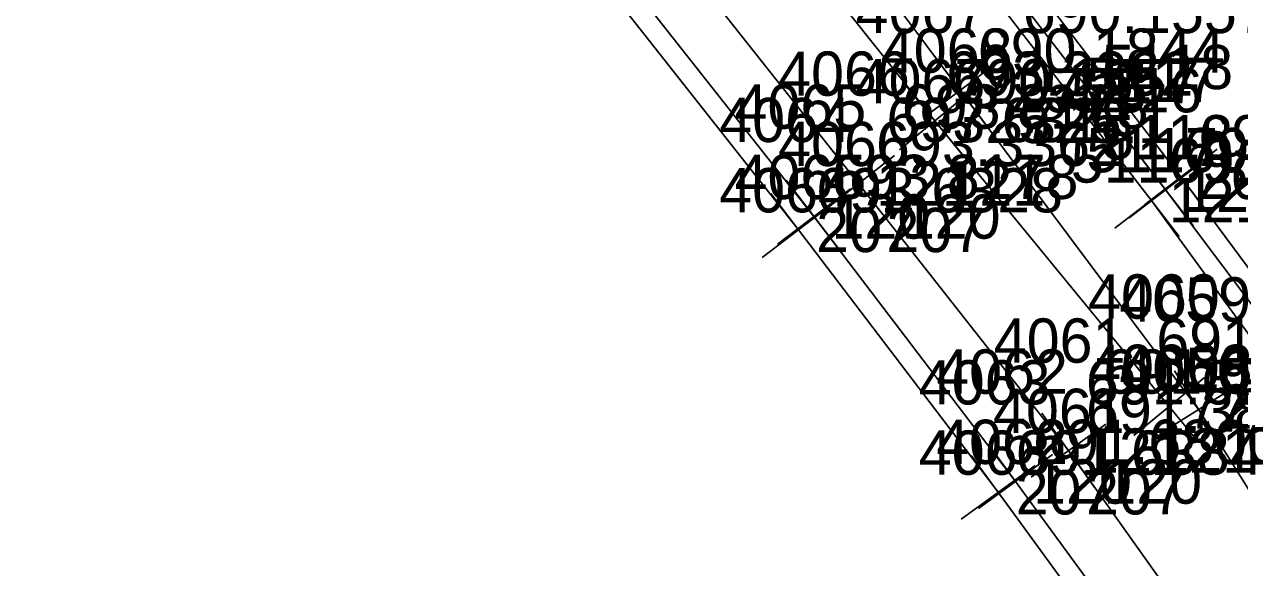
# Model space of a CAD drawing. Extents: x 1602514 to 1609837, y 863887 to 871157.
# Drawn here: x 1609217.7 to 1609425.2, y 864487 to 864579.8 of the extents above; entities that cross this region are included whole.
import ezdxf

# ---------------------------------------------------------------- set-up
doc = ezdxf.new("R2010")
doc.units = 0
for name, color, linetype in [('Default', 7, 'Continuous'), ('Survey-Point', 7, 'Continuous'), ('Survey-Text-Elevation', 7, 'Continuous'), ('Survey-Text-Feature', 7, 'Continuous'), ('Survey-Text-Name and Number', 7, 'Continuous')]:
    doc.layers.add(name, color=color, linetype=linetype)

msp = doc.modelspace()

# ---------------------------------------------------------------- linework, layer by layer
at = {"layer": 'Default'}
for points in [[(1609761.97, 863907.28), (1609738.08, 863963.79), (1609716.49, 864013), (1609684.47, 864070.97), (1609661.22, 864113.84), (1609637.73, 864170.53), (1609612.37, 864217.52), (1609582.99, 864268.15), (1609553.96, 864317.71), (1609520.91, 864373.9), (1609484.78, 864422.99), (1609446.86, 864468.2), (1609418.18, 864513.99), (1609377.46, 864568.48), (1609344.31, 864612.8), (1609304.89, 864660.73), (1609266.65, 864699.34), (1609223.93, 864742.15), (1609190.41, 864787.15), (1609146.47, 864834.28), (1609108.85, 864870.77), (1609064.82, 864911.72), (1609026.77, 864946.42)], [(1609761.97, 863907.28), (1609738.08, 863963.79), (1609716.49, 864013), (1609684.47, 864070.97), (1609661.22, 864113.84), (1609637.73, 864170.53), (1609612.37, 864217.52), (1609582.99, 864268.15), (1609553.96, 864317.71), (1609520.91, 864373.9), (1609484.78, 864422.99), (1609446.86, 864468.2), (1609418.18, 864513.99), (1609377.46, 864568.48), (1609344.31, 864612.8), (1609304.89, 864660.73), (1609266.65, 864699.34), (1609223.93, 864742.15), (1609190.41, 864787.15), (1609146.47, 864834.28), (1609108.85, 864870.77), (1609064.82, 864911.72), (1609026.77, 864946.42)], [(1609761.97, 863907.28), (1609738.08, 863963.79), (1609716.49, 864013), (1609684.47, 864070.97), (1609661.22, 864113.84), (1609637.73, 864170.53), (1609612.37, 864217.52), (1609582.99, 864268.15), (1609553.96, 864317.71), (1609520.91, 864373.9), (1609484.78, 864422.99), (1609446.86, 864468.2), (1609418.18, 864513.99), (1609377.46, 864568.48), (1609344.31, 864612.8), (1609304.89, 864660.73), (1609266.65, 864699.34), (1609223.93, 864742.15), (1609190.41, 864787.15), (1609146.47, 864834.28), (1609108.85, 864870.77), (1609064.82, 864911.72), (1609026.77, 864946.42)], [(1609205.73, 864800.47), (1609237.3, 864766.32), (1609268.57, 864732.05), (1609297.84, 864698.48), (1609326.86, 864664.49), (1609356.48, 864628.51), (1609386.66, 864590.9), (1609415.14, 864553.69), (1609443.92, 864514.93), (1609471.63, 864476.21), (1609497.49, 864438.76), (1609523.96, 864399.29), (1609548.52, 864361.14), (1609573.81, 864320.6), (1609597.33, 864281.9), (1609622.53, 864238.13), (1609646.78, 864195.03), (1609669.97, 864151.36), (1609691.72, 864109.29), (1609711.45, 864069.13), (1609732.23, 864025.54), (1609750.5, 863985.71), (1609769.14, 863942.98), (1609780.56, 863915.62)], [(1609205.73, 864800.47), (1609237.3, 864766.32), (1609268.57, 864732.05), (1609297.84, 864698.48), (1609326.86, 864664.49), (1609356.48, 864628.51), (1609386.66, 864590.9), (1609415.14, 864553.69), (1609443.92, 864514.93), (1609471.63, 864476.21), (1609497.49, 864438.76), (1609523.96, 864399.29), (1609548.52, 864361.14), (1609573.81, 864320.6), (1609597.33, 864281.9), (1609622.53, 864238.13), (1609646.78, 864195.03), (1609669.97, 864151.36), (1609691.72, 864109.29), (1609711.45, 864069.13), (1609732.23, 864025.54), (1609750.5, 863985.71), (1609769.14, 863942.98), (1609780.56, 863915.62)], [(1609205.73, 864800.47), (1609237.3, 864766.32), (1609268.57, 864732.05), (1609297.84, 864698.48), (1609326.86, 864664.49), (1609356.48, 864628.51), (1609386.66, 864590.9), (1609415.14, 864553.69), (1609443.92, 864514.93), (1609471.63, 864476.21), (1609497.49, 864438.76), (1609523.96, 864399.29), (1609548.52, 864361.14), (1609573.81, 864320.6), (1609597.33, 864281.9), (1609622.53, 864238.13), (1609646.78, 864195.03), (1609669.97, 864151.36), (1609691.72, 864109.29), (1609711.45, 864069.13), (1609732.23, 864025.54), (1609750.5, 863985.71), (1609769.14, 863942.98), (1609780.56, 863915.62)], [(1609203.42, 864797.93), (1609235.23, 864763.75), (1609266, 864729.47), (1609295.23, 864696.28), (1609324.46, 864661.92), (1609354.21, 864626.33), (1609384.15, 864588.51), (1609412.55, 864551.49), (1609441.75, 864512.62), (1609469.19, 864474.34), (1609495.01, 864436.89), (1609521.53, 864397.42), (1609546.24, 864359.02), (1609571.01, 864319.25), (1609594.82, 864280.17), (1609619.9, 864236.6), (1609644.21, 864192.95), (1609667.06, 864150.02), (1609688.84, 864107.82), (1609708.67, 864067.5), (1609729.29, 864023.82), (1609746.84, 863984.65), (1609765.97, 863941.3), (1609777.8, 863913.9)], [(1609203.42, 864797.93), (1609235.23, 864763.75), (1609266, 864729.47), (1609295.23, 864696.28), (1609324.46, 864661.92), (1609354.21, 864626.33), (1609384.15, 864588.51), (1609412.55, 864551.49), (1609441.75, 864512.62), (1609469.19, 864474.34), (1609495.01, 864436.89), (1609521.53, 864397.42), (1609546.24, 864359.02), (1609571.01, 864319.25), (1609594.82, 864280.17), (1609619.9, 864236.6), (1609644.21, 864192.95), (1609667.06, 864150.02), (1609688.84, 864107.82), (1609708.67, 864067.5), (1609729.29, 864023.82), (1609746.84, 863984.65), (1609765.97, 863941.3), (1609777.8, 863913.9)], [(1609203.42, 864797.93), (1609235.23, 864763.75), (1609266, 864729.47), (1609295.23, 864696.28), (1609324.46, 864661.92), (1609354.21, 864626.33), (1609384.15, 864588.51), (1609412.55, 864551.49), (1609441.75, 864512.62), (1609469.19, 864474.34), (1609495.01, 864436.89), (1609521.53, 864397.42), (1609546.24, 864359.02), (1609571.01, 864319.25), (1609594.82, 864280.17), (1609619.9, 864236.6), (1609644.21, 864192.95), (1609667.06, 864150.02), (1609688.84, 864107.82), (1609708.67, 864067.5), (1609729.29, 864023.82), (1609746.84, 863984.65), (1609765.97, 863941.3), (1609777.8, 863913.9)], [(1609201.09, 864795.88), (1609233.79, 864762.56), (1609263.61, 864727.34), (1609293.11, 864694.19), (1609322.35, 864659.64), (1609351.72, 864623.98), (1609381.71, 864586.46), (1609410.08, 864549.72), (1609438.97, 864509.94), (1609466.68, 864472.17), (1609492.31, 864435.06), (1609518.27, 864395.74), (1609543.67, 864357.28), (1609567.84, 864317.56), (1609591.63, 864277.71), (1609617.17, 864235.3), (1609641.66, 864191.29), (1609664.19, 864148.82), (1609685.82, 864106.64), (1609706.08, 864066.32), (1609726.82, 864022.26), (1609744, 863983.05), (1609763.61, 863940.31), (1609775.77, 863911.75)], [(1609201.09, 864795.88), (1609233.79, 864762.56), (1609263.61, 864727.34), (1609293.11, 864694.19), (1609322.35, 864659.64), (1609351.72, 864623.98), (1609381.71, 864586.46), (1609410.08, 864549.72), (1609438.97, 864509.94), (1609466.68, 864472.17), (1609492.31, 864435.06), (1609518.27, 864395.74), (1609543.67, 864357.28), (1609567.84, 864317.56), (1609591.63, 864277.71), (1609617.17, 864235.3), (1609641.66, 864191.29), (1609664.19, 864148.82), (1609685.82, 864106.64), (1609706.08, 864066.32), (1609726.82, 864022.26), (1609744, 863983.05), (1609763.61, 863940.31), (1609775.77, 863911.75)], [(1609201.09, 864795.88), (1609233.79, 864762.56), (1609263.61, 864727.34), (1609293.11, 864694.19), (1609322.35, 864659.64), (1609351.72, 864623.98), (1609381.71, 864586.46), (1609410.08, 864549.72), (1609438.97, 864509.94), (1609466.68, 864472.17), (1609492.31, 864435.06), (1609518.27, 864395.74), (1609543.67, 864357.28), (1609567.84, 864317.56), (1609591.63, 864277.71), (1609617.17, 864235.3), (1609641.66, 864191.29), (1609664.19, 864148.82), (1609685.82, 864106.64), (1609706.08, 864066.32), (1609726.82, 864022.26), (1609744, 863983.05), (1609763.61, 863940.31), (1609775.77, 863911.75)], [(1609740.82, 863897.86), (1609716.21, 863953.08), (1609693.22, 864003.93), (1609667.73, 864057.17), (1609643.35, 864107.11), (1609616.65, 864158.1), (1609590.74, 864208), (1609561.89, 864255.7), (1609531.79, 864306.57), (1609498.86, 864358.06), (1609466.5, 864405.68), (1609432.33, 864455.84), (1609395.95, 864506.97), (1609360.1, 864552.55), (1609324.45, 864597.57), (1609287.85, 864643.62), (1609251.51, 864687.92), (1609211.37, 864729.97)], [(1609740.82, 863897.86), (1609716.21, 863953.08), (1609693.22, 864003.93), (1609667.73, 864057.17), (1609643.35, 864107.11), (1609616.65, 864158.1), (1609590.74, 864208), (1609561.89, 864255.7), (1609531.79, 864306.57), (1609498.86, 864358.06), (1609466.5, 864405.68), (1609432.33, 864455.84), (1609395.95, 864506.97), (1609360.1, 864552.55), (1609324.45, 864597.57), (1609287.85, 864643.62), (1609251.51, 864687.92), (1609211.37, 864729.97)], [(1609740.82, 863897.86), (1609716.21, 863953.08), (1609693.22, 864003.93), (1609667.73, 864057.17), (1609643.35, 864107.11), (1609616.65, 864158.1), (1609590.74, 864208), (1609561.89, 864255.7), (1609531.79, 864306.57), (1609498.86, 864358.06), (1609466.5, 864405.68), (1609432.33, 864455.84), (1609395.95, 864506.97), (1609360.1, 864552.55), (1609324.45, 864597.57), (1609287.85, 864643.62), (1609251.51, 864687.92), (1609211.37, 864729.97)], [(1609731.95, 863894.98), (1609708.36, 863949.7), (1609685.32, 864000.31), (1609659.54, 864054.04), (1609634.64, 864103.64), (1609608.21, 864154.23), (1609581.4, 864202.96), (1609553.52, 864251.31), (1609522.21, 864303.21), (1609490.68, 864352.37), (1609458.43, 864401.19), (1609424.22, 864450.67), (1609386.92, 864501.68), (1609352.5, 864546.93), (1609316.35, 864592.8), (1609279.53, 864637.24), (1609242.29, 864680.81), (1609204.27, 864723.55)], [(1609731.95, 863894.98), (1609708.36, 863949.7), (1609685.32, 864000.31), (1609659.54, 864054.04), (1609634.64, 864103.64), (1609608.21, 864154.23), (1609581.4, 864202.96), (1609553.52, 864251.31), (1609522.21, 864303.21), (1609490.68, 864352.37), (1609458.43, 864401.19), (1609424.22, 864450.67), (1609386.92, 864501.68), (1609352.5, 864546.93), (1609316.35, 864592.8), (1609279.53, 864637.24), (1609242.29, 864680.81), (1609204.27, 864723.55)], [(1609731.95, 863894.98), (1609708.36, 863949.7), (1609685.32, 864000.31), (1609659.54, 864054.04), (1609634.64, 864103.64), (1609608.21, 864154.23), (1609581.4, 864202.96), (1609553.52, 864251.31), (1609522.21, 864303.21), (1609490.68, 864352.37), (1609458.43, 864401.19), (1609424.22, 864450.67), (1609386.92, 864501.68), (1609352.5, 864546.93), (1609316.35, 864592.8), (1609279.53, 864637.24), (1609242.29, 864680.81), (1609204.27, 864723.55)], [(1609728.59, 863894.06), (1609704.89, 863949.21), (1609681.97, 863999.41), (1609656.41, 864052.58), (1609631.29, 864102.58), (1609605.28, 864152.45), (1609578.15, 864201.76), (1609550.51, 864249.59), (1609518.95, 864301.8), (1609488.15, 864350.43), (1609455.39, 864399.66), (1609421.4, 864448.46), (1609383.95, 864499.84), (1609349.87, 864544.64), (1609313.63, 864590.59), (1609277.04, 864635.04), (1609239.11, 864679.14), (1609202.19, 864720.77)], [(1609728.59, 863894.06), (1609704.89, 863949.21), (1609681.97, 863999.41), (1609656.41, 864052.58), (1609631.29, 864102.58), (1609605.28, 864152.45), (1609578.15, 864201.76), (1609550.51, 864249.59), (1609518.95, 864301.8), (1609488.15, 864350.43), (1609455.39, 864399.66), (1609421.4, 864448.46), (1609383.95, 864499.84), (1609349.87, 864544.64), (1609313.63, 864590.59), (1609277.04, 864635.04), (1609239.11, 864679.14), (1609202.19, 864720.77)], [(1609728.59, 863894.06), (1609704.89, 863949.21), (1609681.97, 863999.41), (1609656.41, 864052.58), (1609631.29, 864102.58), (1609605.28, 864152.45), (1609578.15, 864201.76), (1609550.51, 864249.59), (1609518.95, 864301.8), (1609488.15, 864350.43), (1609455.39, 864399.66), (1609421.4, 864448.46), (1609383.95, 864499.84), (1609349.87, 864544.64), (1609313.63, 864590.59), (1609277.04, 864635.04), (1609239.11, 864679.14), (1609202.19, 864720.77)], [(1609413.15, 864514.49), (1609373.15, 864563.25), (1609337.94, 864607.46), (1609298.07, 864652.34), (1609266.6, 864692.01), (1609248.86, 864709.54)], [(1609413.15, 864514.49), (1609373.15, 864563.25), (1609337.94, 864607.46), (1609298.07, 864652.34), (1609266.6, 864692.01), (1609248.86, 864709.54)], [(1609413.15, 864514.49), (1609373.15, 864563.25), (1609337.94, 864607.46), (1609298.07, 864652.34), (1609266.6, 864692.01), (1609248.86, 864709.54)]]:
    msp.add_lwpolyline(points, dxfattribs=at)
at = {"layer": 'Survey-Point'}
for p, q in [((1609372.78, 864574.74), (1609382.13, 864562.22)), ((1609372.78, 864574.74), (1609382.13, 864562.22)), ((1609371.2, 864563.8), (1609383.71, 864573.16)), ((1609371.2, 864563.8), (1609383.71, 864573.16)), ((1609367.11, 864558.3), (1609379.19, 864568.21)), ((1609367.11, 864558.3), (1609379.19, 864568.21)), ((1609368.2, 864569.29), (1609378.11, 864557.21)), ((1609368.2, 864569.29), (1609378.11, 864557.21)), ((1609419.88, 864547.48), (1609410.39, 864559.89)), ((1609419.88, 864547.48), (1609410.39, 864559.89)), ((1609353.96, 864547.72), (1609366.24, 864557.38)), ((1609353.96, 864547.72), (1609366.24, 864557.38)), ((1609355.27, 864558.69), (1609364.93, 864546.41)), ((1609355.27, 864558.69), (1609364.93, 864546.41)), ((1609417.3, 864545.29), (1609407.79, 864557.69)), ((1609417.3, 864545.29), (1609407.79, 864557.69)), ((1609421.34, 864558.44), (1609408.93, 864548.94)), ((1609421.34, 864558.44), (1609408.93, 864548.94)), ((1609414.85, 864543.54), (1609405.3, 864555.91)), ((1609414.85, 864543.54), (1609405.3, 864555.91)), ((1609418.75, 864556.24), (1609406.35, 864546.73)), ((1609418.75, 864556.24), (1609406.35, 864546.73)), ((1609347.77, 864553.15), (1609357.23, 864540.71)), ((1609347.77, 864553.15), (1609357.23, 864540.71)), ((1609416.26, 864554.5), (1609403.89, 864544.95)), ((1609416.26, 864554.5), (1609403.89, 864544.95)), ((1609345.14, 864550.86), (1609354.6, 864538.43)), ((1609345.14, 864550.86), (1609354.6, 864538.43)), ((1609346.28, 864542.2), (1609358.72, 864551.66)), ((1609346.28, 864542.2), (1609358.72, 864551.66)), ((1609343.65, 864539.91), (1609356.09, 864549.37)), ((1609343.65, 864539.91), (1609356.09, 864549.37)), ((1609408.19, 864520.53), (1609418.1, 864508.45)), ((1609408.19, 864520.53), (1609418.1, 864508.45)), ((1609414.04, 864520.61), (1609422.33, 864507.37)), ((1609414.04, 864520.61), (1609422.33, 864507.37)), ((1609407.11, 864509.54), (1609419.19, 864519.45)), ((1609407.11, 864509.54), (1609419.19, 864519.45)), ((1609411.56, 864509.85), (1609424.8, 864518.14)), ((1609411.56, 864509.85), (1609424.8, 864518.14)), ((1609389.59, 864502.44), (1609402.32, 864511.5)), ((1609389.59, 864502.44), (1609402.32, 864511.5)), ((1609391.43, 864513.34), (1609400.48, 864500.61)), ((1609391.43, 864513.34), (1609400.48, 864500.61)), ((1609382.3, 864507.99), (1609391.53, 864495.38)), ((1609382.3, 864507.99), (1609391.53, 864495.38)), ((1609379.34, 864506.15), (1609388.55, 864493.53)), ((1609379.34, 864506.15), (1609388.55, 864493.53)), ((1609380.61, 864497.07), (1609393.22, 864506.3)), ((1609380.61, 864497.07), (1609393.22, 864506.3)), ((1609377.63, 864495.24), (1609390.26, 864504.44)), ((1609377.63, 864495.24), (1609390.26, 864504.44))]:
    msp.add_line(p, q, dxfattribs=at)

# ---------------------------------------------------------------- texts
at = {"layer": 'Survey-Text-Elevation'}
for s, p in [('690.1557', (1609388.15, 864578.25)), ('690.1844', (1609380.46, 864571.48)), ('693.3362', (1609375.1, 864567.55)), ('690.1557', (1609376.15, 864566.25)), ('693.8178', (1609367.5, 864561.93)), ('693.6328', (1609364.87, 864559.64)), ('692.4233', (1609418.14, 864556.69)), ('693.3362', (1609363.1, 864555.55)), ('692.1769', (1609415.55, 864554.49)), ('691.4349', (1609413.08, 864552.72)), ('693.8178', (1609355.5, 864549.93)), ('693.6328', (1609352.87, 864547.64)), ('691.3820', (1609410.95, 864521.97)), ('691.6800', (1609401.92, 864516.68)), ('688.0295', (1609416.15, 864517.49)), ('687.8189', (1609421.18, 864516.99)), ('691.6384', (1609398.95, 864514.84)), ('691.3820', (1609398.95, 864509.97)), ('691.6800', (1609389.92, 864504.68)), ('691.6384', (1609386.95, 864502.84))]:
    msp.add_text(s, height=7.56, dxfattribs=at).set_placement(p)
at = {"layer": 'Survey-Text-Feature'}
for s, p in [('725', (1609380.46, 864564.7)), ('725', (1609392.46, 864564.7)), ('725.1', (1609376.15, 864559.47)), ('725.1', (1609388.15, 864559.47)), ('207', (1609418.14, 864549.91)), ('121', (1609363.1, 864548.77)), ('121', (1609375.1, 864548.77)), ('120', (1609415.55, 864547.71)), ('121', (1609413.08, 864545.94)), ('120', (1609355.5, 864543.15)), ('120', (1609367.5, 864543.15)), ('207', (1609352.87, 864540.86)), ('207', (1609364.87, 864540.86)), ('725.1', (1609416.15, 864510.71)), ('725', (1609421.18, 864510.21)), ('121', (1609398.95, 864503.19)), ('121', (1609410.95, 864503.19)), ('120', (1609389.92, 864497.9)), ('120', (1609401.92, 864497.9)), ('207', (1609386.95, 864496.06)), ('207', (1609398.95, 864496.06))]:
    msp.add_text(s, height=7.56, dxfattribs=at).set_placement(p)
at = {"layer": 'Survey-Text-Name and Number'}
for s, p in [('4067', (1609359.61, 864578.25)), ('4068', (1609363.91, 864571.48)), ('5118', (1609401.59, 864568.69)), ('4066', (1609346.38, 864567.55)), ('4067', (1609359.61, 864566.25)), ('5117', (1609399, 864566.49)), ('5116', (1609396.35, 864564.72)), ('4065', (1609338.94, 864561.93)), ('4064', (1609336.32, 864559.64)), ('5118', (1609401.59, 864556.69)), ('4066', (1609346.38, 864555.55)), ('5117', (1609399, 864554.49)), ('5116', (1609396.35, 864552.72)), ('4065', (1609338.94, 864549.93)), ('4064', (1609336.32, 864547.64)), ('4060', (1609399.31, 864529.49)), ('4059', (1609404.64, 864528.99)), ('4061', (1609383.2, 864521.97)), ('4062', (1609373.37, 864516.68)), ('4060', (1609399.31, 864517.49)), ('4059', (1609404.64, 864516.99)), ('4063', (1609370.4, 864514.84)), ('4061', (1609383.07, 864509.97)), ('4062', (1609373.37, 864504.68)), ('4063', (1609370.4, 864502.84))]:
    msp.add_text(s, height=7.56, dxfattribs=at).set_placement(p)

doc.saveas('drawing.dxf')
